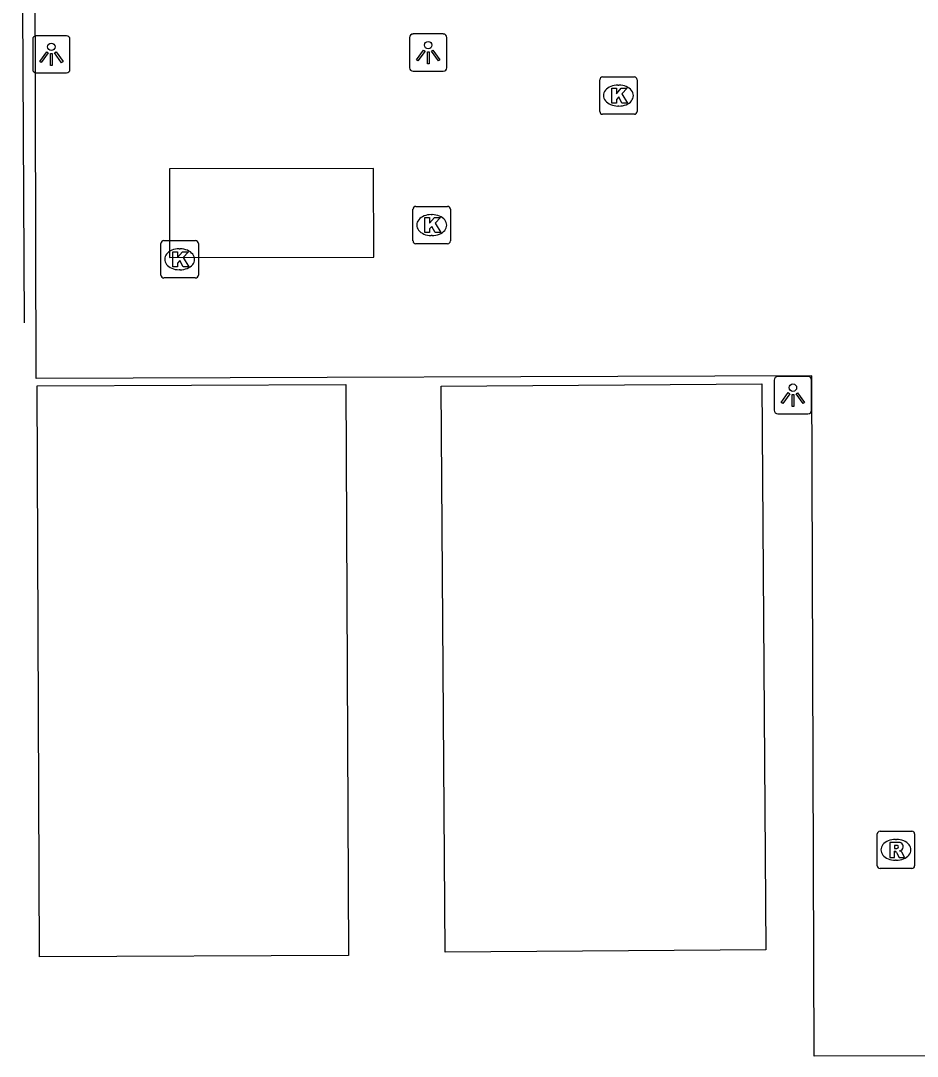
# Model space of a CAD drawing. Extents: x 160203 to 161526, y 379529 to 381797.
# Drawn here: x 160854.47 to 160878.46, y 380567.91 to 380595.64 of the extents above; entities that cross this region are included whole.
import ezdxf

# ---------------------------------------------------------------- set-up
doc = ezdxf.new("R2010")
doc.units = 0
for name, color, linetype in [('IMGEO_Kolk', 7, 'Continuous'), ('IMGEO_Lichtpunt', 7, 'Continuous'), ('IMGEO_Muur', 7, 'Continuous'), ('IMGEO_Pand', 7, 'Continuous'), ('IMGEO_Rioolput', 7, 'Continuous'), ('IMGEO_Voetpad_gesloten', 7, 'Continuous')]:
    doc.layers.add(name, color=color, linetype=linetype)

msp = doc.modelspace()

# ---------------------------------------------------------------- linework, layer by layer
at = {"layer": 'IMGEO_Kolk'}
for p, q in [((160869.967, 380593.212), (160869.967, 380594.064)), ((160870.042, 380594.138), (160870.894, 380594.138)), ((160870.968, 380594.064), (160870.968, 380593.212)), ((160870.455, 380593.918), (160870.48, 380593.918)), ((160870.478, 380593.358), (160870.453, 380593.358)), ((160870.894, 380593.138), (160870.042, 380593.138)), ((160864.969, 380589.745), (160864.969, 380590.597)), ((160865.044, 380590.671), (160865.896, 380590.671)), ((160865.457, 380590.451), (160865.482, 380590.451)), ((160865.97, 380590.597), (160865.97, 380589.745)), ((160865.48, 380589.891), (160865.455, 380589.891)), ((160858.224, 380588.828), (160858.224, 380589.68)), ((160858.299, 380589.754), (160859.151, 380589.754)), ((160859.225, 380589.68), (160859.225, 380588.828)), ((160865.896, 380589.671), (160865.044, 380589.671)), ((160858.712, 380589.534), (160858.737, 380589.534)), ((160858.735, 380588.974), (160858.71, 380588.974)), ((160859.151, 380588.754), (160858.299, 380588.754))]:
    msp.add_line(p, q, dxfattribs=at)
for points in [[(160869.967, 380593.212), (160869.967, 380594.064)], [(160870.042, 380594.138), (160870.894, 380594.138)], [(160870.968, 380594.064), (160870.968, 380593.212)], [(160870.288, 380593.838), (160870.411, 380593.838), (160870.411, 380593.687), (160870.541, 380593.838), (160870.705, 380593.838), (160870.559, 380593.687), (160870.712, 380593.438), (160870.56, 380593.438), (160870.475, 380593.602), (160870.411, 380593.535), (160870.411, 380593.438), (160870.288, 380593.438), (160870.288, 380593.838)], [(160870.894, 380593.138), (160870.042, 380593.138)], [(160864.969, 380589.745), (160864.969, 380590.597)], [(160865.044, 380590.671), (160865.896, 380590.671)], [(160865.97, 380590.597), (160865.97, 380589.745)], [(160865.29, 380590.371), (160865.413, 380590.371), (160865.413, 380590.22), (160865.543, 380590.371), (160865.707, 380590.371), (160865.561, 380590.22), (160865.714, 380589.971), (160865.562, 380589.971), (160865.477, 380590.135), (160865.413, 380590.068), (160865.413, 380589.971), (160865.29, 380589.971), (160865.29, 380590.371)], [(160858.224, 380588.828), (160858.224, 380589.68)], [(160858.299, 380589.754), (160859.151, 380589.754)], [(160859.225, 380589.68), (160859.225, 380588.828)], [(160865.896, 380589.671), (160865.044, 380589.671)], [(160858.545, 380589.454), (160858.668, 380589.454), (160858.668, 380589.303), (160858.798, 380589.454), (160858.962, 380589.454), (160858.816, 380589.303), (160858.969, 380589.054), (160858.817, 380589.054), (160858.732, 380589.218), (160858.668, 380589.151), (160858.668, 380589.054), (160858.545, 380589.054), (160858.545, 380589.454)], [(160859.151, 380588.754), (160858.299, 380588.754)]]:
    msp.add_lwpolyline(points, dxfattribs=at)
for centre, start, end in [((160870.044, 380594.062), 91.552, 178.448), ((160870.044, 380594.062), 91.552, 178.448), ((160870.892, 380594.062), 1.552, 88.448), ((160870.892, 380594.062), 1.552, 88.448), ((160870.044, 380593.214), 181.552, 268.448), ((160870.044, 380593.214), 181.552, 268.448), ((160870.892, 380593.214), 271.552, 358.448), ((160870.892, 380593.214), 271.552, 358.448), ((160865.046, 380590.595), 91.552, 178.448), ((160865.046, 380590.595), 91.552, 178.448), ((160865.894, 380590.595), 1.552, 88.448), ((160865.894, 380590.595), 1.552, 88.448), ((160858.301, 380589.678), 91.552, 178.448), ((160858.301, 380589.678), 91.552, 178.448), ((160859.149, 380589.678), 1.552, 88.448), ((160859.149, 380589.678), 1.552, 88.448), ((160865.046, 380589.747), 181.552, 268.448), ((160865.046, 380589.747), 181.552, 268.448), ((160865.894, 380589.747), 271.552, 358.448), ((160865.894, 380589.747), 271.552, 358.448), ((160858.301, 380588.83), 181.552, 268.448), ((160858.301, 380588.83), 181.552, 268.448), ((160859.149, 380588.83), 271.552, 358.448), ((160859.149, 380588.83), 271.552, 358.448)]:
    msp.add_arc(centre, 0.0765, start, end, dxfattribs=at)
for centre, major_axis, ratio, start_param, end_param in [((160870.454, 380593.638), (-0.387, 0.002), 0.722429, 4.712389, 7.853982), ((160870.479, 380593.638), (-0.39, 0.002), 0.717154, 1.570796, 4.712389), ((160865.456, 380590.171), (-0.387, 0.002), 0.722429, 4.712389, 7.853982), ((160865.481, 380590.171), (-0.39, 0.002), 0.717154, 1.570796, 4.712389), ((160858.711, 380589.254), (-0.387, 0.002), 0.722429, 4.712389, 7.853982), ((160858.736, 380589.254), (-0.39, 0.002), 0.717154, 1.570796, 4.712389)]:
    msp.add_ellipse(centre, major_axis=major_axis, ratio=ratio, start_param=start_param, end_param=end_param, dxfattribs=at)
at = {"layer": 'IMGEO_Lichtpunt'}
for p, q in [((160855.694, 380595.241), (160854.886, 380595.241)), ((160855.694, 380595.241), (160854.886, 380595.241)), ((160864.878, 380595.192), (160864.878, 380594.385)), ((160864.878, 380595.192), (160864.878, 380594.385)), ((160865.78, 380595.287), (160864.972, 380595.287)), ((160865.78, 380595.287), (160864.972, 380595.287)), ((160865.874, 380594.385), (160865.874, 380595.192)), ((160865.874, 380594.385), (160865.874, 380595.192)), ((160854.792, 380595.146), (160854.792, 380594.339)), ((160854.792, 380595.146), (160854.792, 380594.339)), ((160855.788, 380594.339), (160855.788, 380595.146)), ((160855.788, 380594.339), (160855.788, 380595.146)), ((160854.886, 380594.245), (160855.694, 380594.245)), ((160854.886, 380594.245), (160855.694, 380594.245)), ((160864.972, 380594.291), (160865.78, 380594.291)), ((160864.972, 380594.291), (160865.78, 380594.291)), ((160874.638, 380586.02), (160874.638, 380585.213)), ((160874.638, 380586.02), (160874.638, 380585.213)), ((160875.54, 380586.115), (160874.732, 380586.115)), ((160875.54, 380586.115), (160874.732, 380586.115)), ((160875.634, 380585.213), (160875.634, 380586.02)), ((160875.634, 380585.213), (160875.634, 380586.02)), ((160874.732, 380585.119), (160875.54, 380585.119)), ((160874.732, 380585.119), (160875.54, 380585.119))]:
    msp.add_line(p, q, dxfattribs=at)
for points in [[(160855.166, 380594.81), (160855.205, 380594.782), (160855.017, 380594.52), (160854.979, 380594.547), (160855.166, 380594.81)], [(160855.268, 380594.762), (160855.315, 380594.762), (160855.315, 380594.44), (160855.268, 380594.44), (160855.268, 380594.762)], [(160855.378, 380594.782), (160855.416, 380594.809), (160855.603, 380594.547), (160855.564, 380594.519), (160855.378, 380594.782)], [(160865.252, 380594.856), (160865.291, 380594.828), (160865.103, 380594.566), (160865.065, 380594.593), (160865.252, 380594.856)], [(160865.354, 380594.808), (160865.401, 380594.808), (160865.401, 380594.486), (160865.354, 380594.486), (160865.354, 380594.808)], [(160865.464, 380594.828), (160865.502, 380594.855), (160865.689, 380594.593), (160865.65, 380594.565), (160865.464, 380594.828)], [(160875.012, 380585.684), (160875.051, 380585.656), (160874.863, 380585.394), (160874.825, 380585.421), (160875.012, 380585.684)], [(160875.114, 380585.636), (160875.161, 380585.636), (160875.161, 380585.314), (160875.114, 380585.314), (160875.114, 380585.636)], [(160875.224, 380585.656), (160875.262, 380585.683), (160875.449, 380585.421), (160875.41, 380585.393), (160875.224, 380585.656)]]:
    msp.add_lwpolyline(points, dxfattribs=at)
for centre in [(160855.291, 380594.944), (160865.377, 380594.99), (160875.137, 380585.818)]:
    msp.add_circle(centre, 0.0994, dxfattribs=at)
for centre, start, end in [((160854.886, 380595.146), 90, 180), ((160854.886, 380595.146), 90, 180), ((160855.694, 380595.146), 0, 90), ((160855.694, 380595.146), 0, 90), ((160864.972, 380595.192), 90, 180), ((160864.972, 380595.192), 90, 180), ((160865.78, 380595.192), 0, 90), ((160865.78, 380595.192), 0, 90), ((160854.886, 380594.339), 180, 270), ((160854.886, 380594.339), 180, 270), ((160855.694, 380594.339), 270, 0), ((160855.694, 380594.339), 270, 360), ((160864.972, 380594.385), 180, 270), ((160864.972, 380594.385), 180, 270), ((160865.78, 380594.385), 270, 0), ((160865.78, 380594.385), 270, 360), ((160874.732, 380586.02), 90, 180), ((160874.732, 380586.02), 90, 180), ((160875.54, 380586.02), 0, 90), ((160875.54, 380586.02), 0, 90), ((160874.732, 380585.213), 180, 270), ((160874.732, 380585.213), 180, 270), ((160875.54, 380585.213), 270, 0), ((160875.54, 380585.213), 270, 360)]:
    msp.add_arc(centre, 0.0946, start, end, dxfattribs=at)
at = {"layer": 'IMGEO_Muur'}
msp.add_lwpolyline([(160854.844, 380604.464), (160854.471, 380604.464), (160854.561, 380587.554)], dxfattribs=at)
at = {"layer": 'IMGEO_Pand'}
for points in [[(160858.454, 380589.305), (160863.918, 380589.313), (160863.915, 380591.682), (160858.451, 380591.674), (160858.454, 380589.305)], [(160863.243, 380570.61), (160854.975, 380570.574), (160854.908, 380585.866), (160863.176, 380585.902), (160863.243, 380570.61)], [(160874.413, 380570.765), (160865.834, 380570.704), (160865.726, 380585.858), (160874.305, 380585.919), (160874.413, 380570.765)]]:
    msp.add_lwpolyline(points, dxfattribs=at)
at = {"layer": 'IMGEO_Rioolput'}
for p, q in [((160877.393, 380573.016), (160877.393, 380573.868)), ((160877.468, 380573.942), (160878.32, 380573.942)), ((160878.394, 380573.868), (160878.394, 380573.016)), ((160877.881, 380573.722), (160877.906, 380573.722)), ((160877.904, 380573.162), (160877.879, 380573.162)), ((160878.32, 380572.942), (160877.468, 380572.942))]:
    msp.add_line(p, q, dxfattribs=at)
for points in [[(160877.393, 380573.016), (160877.393, 380573.868)], [(160877.468, 380573.942), (160878.32, 380573.942)], [(160878.394, 380573.868), (160878.394, 380573.016)], [(160877.982, 380573.64), (160877.73, 380573.642), (160877.73, 380573.242)], [(160877.908, 380573.561), (160877.854, 380573.561), (160877.854, 380573.48)], [(160877.73, 380573.242), (160877.854, 380573.242), (160877.854, 380573.404), (160877.865, 380573.404)], [(160877.854, 380573.48), (160877.906, 380573.48)], [(160877.912, 380573.375), (160877.983, 380573.242), (160878.123, 380573.242), (160878.058, 380573.368)], [(160878.32, 380572.942), (160877.468, 380572.942)]]:
    msp.add_lwpolyline(points, dxfattribs=at)
for centre, radius, start, end in [((160877.47, 380573.866), 0.0765, 91.552, 178.448), ((160877.47, 380573.866), 0.0765, 91.552, 178.448), ((160878.318, 380573.866), 0.0765, 1.552, 88.448), ((160878.318, 380573.866), 0.0765, 1.552, 88.448), ((160877.914, 380573.465), 0.0964, 77.0061, 93.1865), ((160877.928, 380573.522), 0.0378, 276.6634, 79.6772), ((160877.981, 380573.53), 0.109, 350.3612, 89.416), ((160877.864, 380573.351), 0.0533, 26.0293, 88.6989), ((160877.89, 380573.669), 0.19, 274.7715, 282.9687), ((160877.979, 380573.53), 0.112, 277.5842, 350.9817), ((160877.963, 380573.315), 0.108, 29.5134, 73.7905), ((160877.47, 380573.018), 0.0765, 181.552, 268.448), ((160877.47, 380573.018), 0.0765, 181.552, 268.448), ((160878.318, 380573.018), 0.0765, 271.552, 358.448), ((160878.318, 380573.018), 0.0765, 271.552, 358.448)]:
    msp.add_arc(centre, radius, start, end, dxfattribs=at)
for centre, major_axis, ratio, start_param, end_param in [((160877.88, 380573.442), (-0.387, 0.002), 0.722429, 4.712389, 7.853982), ((160877.905, 380573.442), (-0.39, 0.002), 0.717154, 1.570796, 4.712389)]:
    msp.add_ellipse(centre, major_axis=major_axis, ratio=ratio, start_param=start_param, end_param=end_param, dxfattribs=at)
at = {"layer": 'IMGEO_Voetpad_gesloten'}
msp.add_lwpolyline([(160893.798, 380567.946), (160875.705, 380567.915), (160875.643, 380586.135), (160854.884, 380586.065), (160854.844, 380604.464), (160854.84, 380606.242)], dxfattribs=at)

doc.saveas('drawing.dxf')
